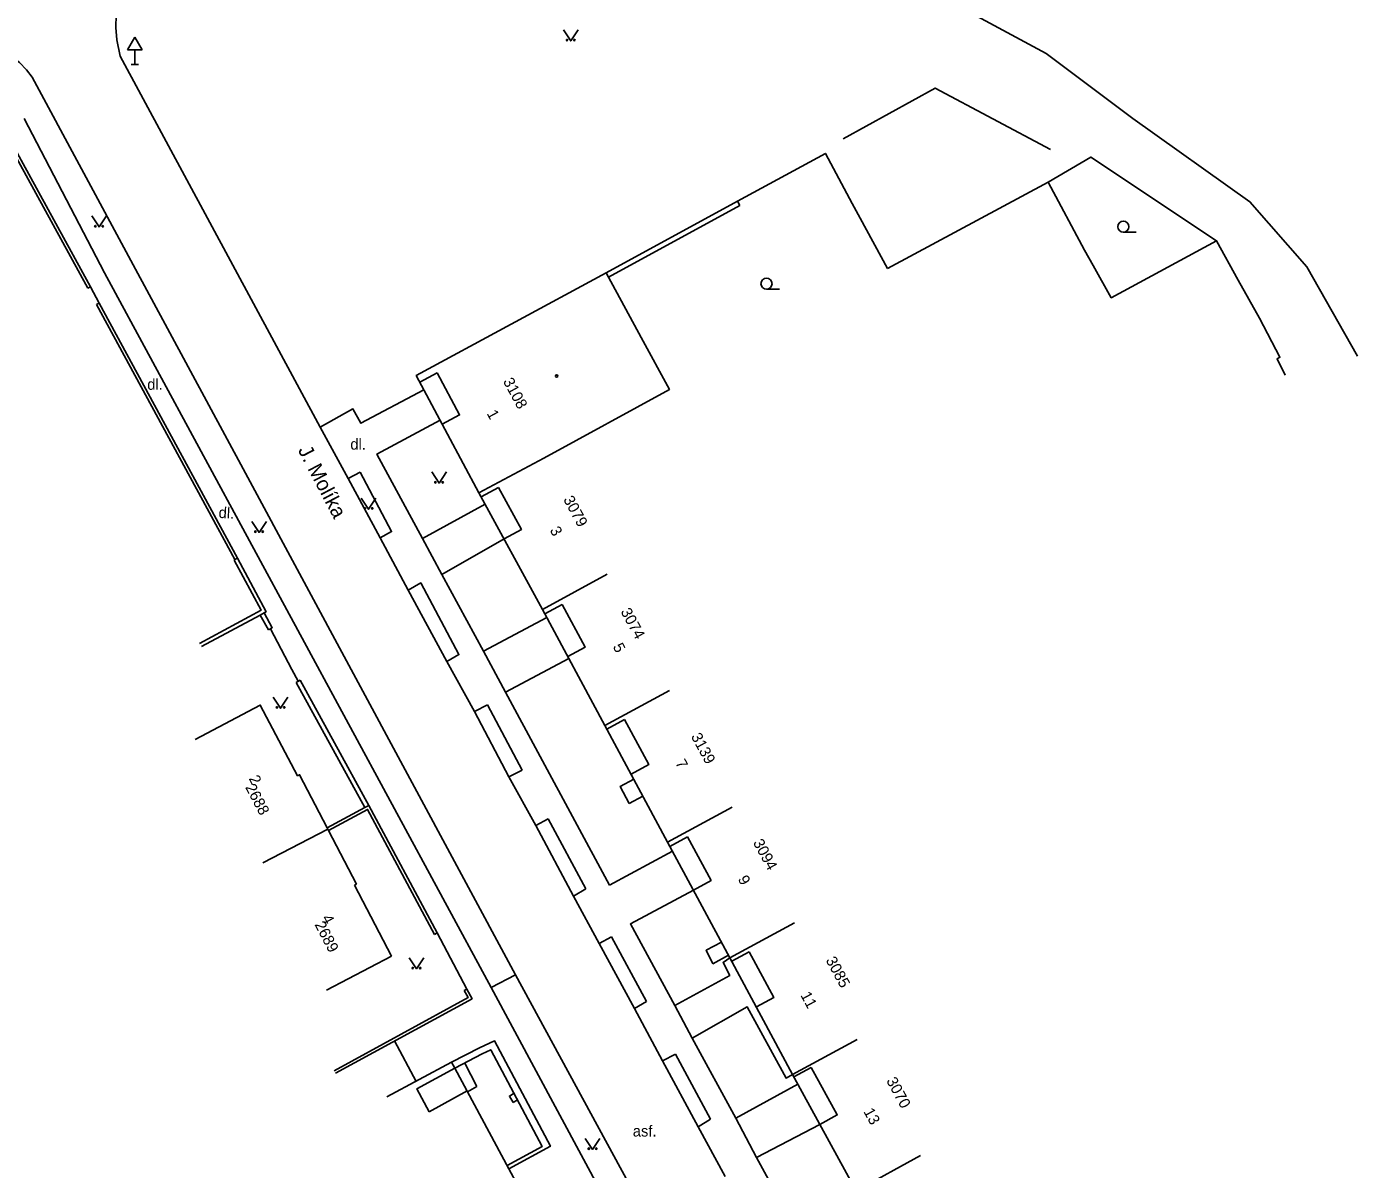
# Model space of a CAD drawing. Extents: x -584400 to -581602, y -1210894 to -1208793.
# Drawn here: x -582040.8 to -581950.2, y -1209283.8 to -1209206 of the extents above; entities that cross this region are included whole.
import ezdxf

# ---------------------------------------------------------------- set-up
doc = ezdxf.new("R2010")
doc.units = 0
for name, color, linetype in [('BUDOVY_MĚŘ', 7, 'Continuous'), ('NÁZVY_ULIC_TOK_SMĚR', 7, 'Continuous'), ('POMOC_POPIS', 7, 'Continuous'), ('ROZHRANÍ_PLOCH', 7, 'Continuous'), ('ZELEŇ', 7, 'Continuous'), ('ZN_BUDOV', 7, 'Continuous'), ('ZN_DOPLŇKOVÉ', 7, 'Continuous'), ('ZN_KULTUR', 7, 'Continuous'), ('Č_POPIS_EVID', 7, 'Continuous')]:
    doc.layers.add(name, color=color, linetype=linetype)

msp = doc.modelspace()

# ---------------------------------------------------------------- linework, layer by layer
at = {"layer": 'BUDOVY_MĚŘ'}
for points in [[(-582009.97, -1209237.75), (-582014.23, -1209229.78), (-582001.32, -1209222.78)], [(-581998.94, -1209227.18), (-582001.16, -1209223.08), (-582001.32, -1209222.78)], [(-582005.56, -1209235.39), (-581997.01, -1209230.72), (-581998.94, -1209227.18)], [(-582005.56, -1209235.39), (-582009.97, -1209237.75)], [(-582005.64, -1209245.69), (-582009.97, -1209237.75)], [(-582001.25, -1209243.3), (-582005.64, -1209245.69)], [(-582001.41, -1209253.58), (-582005.64, -1209245.69)], [(-581997, -1209251.21), (-582001.41, -1209253.58)], [(-582029.27, -1209254.53), (-582024.85, -1209252.2), (-582022.31, -1209257.01), (-582022.17, -1209256.94), (-582020.3, -1209260.55), (-582020.25, -1209260.64)], [(-581997.13, -1209261.52), (-582001.41, -1209253.58)], [(-581992.73, -1209259.15), (-581997.13, -1209261.52)], [(-582024.68, -1209262.94), (-582020.25, -1209260.64)], [(-582020.25, -1209260.64), (-582020.2, -1209260.73), (-582018.31, -1209264.38)], [(-581992.89, -1209269.39), (-581997.13, -1209261.52)], [(-582018.44, -1209264.45), (-582018.31, -1209264.38)], [(-582018.44, -1209264.45), (-582015.92, -1209269.28)], [(-581988.49, -1209267.01), (-581992.89, -1209269.39)], [(-582020.35, -1209271.59), (-582015.92, -1209269.28)], [(-581988.62, -1209277.32), (-581992.89, -1209269.39)], [(-581984.22, -1209274.96), (-581988.62, -1209277.32)], [(-582016.23, -1209278.86), (-582011.83, -1209276.5), (-582011.62, -1209276.89), (-582007.94, -1209283.75), (-582006.71, -1209286.02), (-582006.59, -1209286.24), (-582006.15, -1209287.07)], [(-581984.21, -1209285.19), (-581984.3, -1209285.24), (-581988.62, -1209277.32)], [(-581979.91, -1209282.85), (-581984.21, -1209285.19)]]:
    msp.add_lwpolyline(points, dxfattribs=at)
at = {"layer": 'ROZHRANÍ_PLOCH'}
for points in [[(-582031.2, -1209198.7), (-582031.85, -1209199.25), (-582032.44, -1209199.86), (-582032.97, -1209200.52), (-582033.43, -1209201.23), (-582033.83, -1209201.98), (-582034.15, -1209202.76), (-582034.4, -1209203.57), (-582034.57, -1209204.4), (-582034.66, -1209205.24), (-582034.67, -1209206.09), (-582034.61, -1209206.94), (-582034.39, -1209208.05), (-582020.77, -1209233.29)], [(-582042.34, -1209207.71), (-582041.77, -1209208.07), (-582041.24, -1209208.49), (-582040.76, -1209208.98), (-582040.37, -1209209.48)], [(-582033.65, -1209221.96), (-582040.37, -1209209.48)], [(-582009.14, -1209271.4), (-582035.46, -1209222.79), (-582040.92, -1209212.3)], [(-582033.65, -1209221.96), (-582025.85, -1209236.41), (-582007.47, -1209270.56)], [(-582012.82, -1209229.59), (-582014, -1209230.22)], [(-582012.82, -1209229.59), (-582011.29, -1209232.46), (-582012.47, -1209233.08)], [(-582020.77, -1209233.29), (-582018.55, -1209232.05), (-582018, -1209233.02), (-582013.72, -1209230.74)], [(-582020.77, -1209233.29), (-582018.86, -1209236.79)], [(-582012.61, -1209232.82), (-582016.91, -1209235.12), (-582013.81, -1209240.86)], [(-582018.06, -1209236.36), (-582018.86, -1209236.79)], [(-582018.86, -1209236.79), (-582016.7, -1209240.82)], [(-582018.06, -1209236.36), (-582015.91, -1209240.39), (-582016.7, -1209240.82)], [(-582008.63, -1209237.4), (-582009.81, -1209238.04)], [(-582008.63, -1209237.4), (-582007.08, -1209240.25), (-582008.26, -1209240.89)], [(-582009.54, -1209238.54), (-582013.81, -1209240.86)], [(-582016.7, -1209240.82), (-582014.78, -1209244.38)], [(-582013.81, -1209240.86), (-582012.5, -1209243.31)], [(-582008.26, -1209240.89), (-582012.5, -1209243.31)], [(-582012.5, -1209243.31), (-582009.66, -1209248.54)], [(-582014.78, -1209244.38), (-582013.93, -1209243.89), (-582011.33, -1209248.76), (-582012.16, -1209249.24)], [(-582014.78, -1209244.38), (-582012.16, -1209249.24)], [(-582004.31, -1209245.35), (-582005.49, -1209245.98)], [(-582004.31, -1209245.35), (-582002.75, -1209248.26), (-582003.92, -1209248.89)], [(-582005.36, -1209246.23), (-582009.66, -1209248.54)], [(-582009.66, -1209248.54), (-582008.16, -1209251.33)], [(-582012.16, -1209249.24), (-582010.28, -1209252.64)], [(-582003.86, -1209249.02), (-582008.16, -1209251.33)], [(-582008.16, -1209251.33), (-582001.09, -1209264.44)], [(-582009.39, -1209252.17), (-582010.28, -1209252.64)], [(-582009.39, -1209252.17), (-582007.03, -1209256.63)], [(-582010.28, -1209252.64), (-582007.94, -1209257.07)], [(-582000.07, -1209253.18), (-582001.27, -1209253.83)], [(-582000.07, -1209253.18), (-581998.41, -1209256.25), (-581999.62, -1209256.9)], [(-582007.94, -1209257.07), (-582007.03, -1209256.63)], [(-582007.94, -1209257.07), (-582006.1, -1209260.4)], [(-581999.43, -1209257.24), (-582000.35, -1209257.73), (-581999.75, -1209258.89)], [(-581998.81, -1209258.39), (-581999.75, -1209258.89)], [(-582005.25, -1209259.94), (-582006.1, -1209260.4)], [(-582006.1, -1209260.4), (-582003.54, -1209265.19)], [(-582005.25, -1209259.94), (-582002.69, -1209264.7)], [(-581995.77, -1209261.16), (-581996.98, -1209261.81)], [(-581995.77, -1209261.16), (-581994.17, -1209264.13), (-581995.37, -1209264.78)], [(-581996.8, -1209262.13), (-582001.09, -1209264.44)], [(-582003.54, -1209265.19), (-582002.69, -1209264.7)], [(-582003.54, -1209265.19), (-582001.78, -1209268.42)], [(-581995.37, -1209264.78), (-581999.66, -1209267.09), (-581996.64, -1209272.64)], [(-582000.95, -1209267.97), (-582001.78, -1209268.42)], [(-582000.95, -1209267.97), (-581998.56, -1209272.37)], [(-582001.78, -1209268.42), (-581999.38, -1209272.85)], [(-581993.46, -1209268.32), (-581994.5, -1209268.88), (-581994.05, -1209269.79)], [(-581996.64, -1209272.64), (-581992.9, -1209270.59), (-581993.36, -1209269.71), (-581992.89, -1209269.39)], [(-581992.98, -1209269.21), (-581994.05, -1209269.79)], [(-581991.57, -1209268.98), (-581992.76, -1209269.62)], [(-581991.57, -1209268.98), (-581989.9, -1209272.09), (-581991.09, -1209272.73)], [(-582007.47, -1209270.56), (-582009.14, -1209271.4)], [(-582007.47, -1209270.56), (-581998.23, -1209287.57), (-581994.43, -1209294.69)], [(-582009.14, -1209271.4), (-581999.96, -1209288.48), (-581996.12, -1209295.61)], [(-581999.38, -1209272.85), (-581998.56, -1209272.37)], [(-581999.38, -1209272.85), (-581997.47, -1209276.41)], [(-581996.64, -1209272.64), (-581995.45, -1209274.86)], [(-581988.62, -1209277.32), (-581989.07, -1209277.57), (-581991.71, -1209272.73), (-581995.45, -1209274.86)], [(-581995.45, -1209274.86), (-581992.49, -1209280.3)], [(-581996.59, -1209275.94), (-581997.47, -1209276.41)], [(-581996.59, -1209275.94), (-581994.21, -1209280.37)], [(-582011.61, -1209276.91), (-582014.2, -1209278.31), (-582013.35, -1209279.87)], [(-582010.94, -1209276.55), (-582010.11, -1209278.15)], [(-581997.47, -1209276.41), (-581995.05, -1209280.9)], [(-581987.35, -1209276.86), (-581988.53, -1209277.5)], [(-581987.35, -1209276.86), (-581985.59, -1209280.08), (-581986.76, -1209280.73)], [(-582010.77, -1209278.45), (-582013.35, -1209279.87)], [(-582010.75, -1209278.5), (-582010.11, -1209278.15)], [(-582007.58, -1209278.61), (-582007.9, -1209278.8), (-582007.65, -1209279.23)], [(-581988.26, -1209277.99), (-581992.49, -1209280.3)], [(-582007.35, -1209279.05), (-582007.65, -1209279.23)], [(-581995.05, -1209280.9), (-581994.21, -1209280.37)], [(-581992.49, -1209280.3), (-581991.09, -1209282.97)], [(-581993.21, -1209284.26), (-581995.05, -1209280.9)], [(-581986.76, -1209280.73), (-581991.09, -1209282.97)], [(-581991.09, -1209282.97), (-581988.24, -1209288.17)]]:
    msp.add_lwpolyline(points, dxfattribs=at)
at = {"layer": 'ZELEŇ'}
for points in [[(-581984.93, -1209200.54), (-581971.36, -1209207.86), (-581965.48, -1209212.28)], [(-581965.48, -1209212.28), (-581957.5, -1209217.95), (-581953.63, -1209222.38), (-581950.19, -1209228.45)], [(-581971.24, -1209216.62), (-581968.33, -1209214.92), (-581959.77, -1209220.62)]]:
    msp.add_lwpolyline(points, dxfattribs=at)
at = {"layer": 'ZN_BUDOV'}
msp.add_circle((-582004.68, -1209229.81), 0.0875, dxfattribs=at)
at = {"layer": 'ZN_DOPLŇKOVÉ'}
for p, q in [((-582033.39, -1209206.754), (-582033.89, -1209207.62)), ((-582033.39, -1209206.754), (-582032.89, -1209207.62)), ((-582033.89, -1209207.62), (-582032.89, -1209207.62)), ((-582033.39, -1209208.62), (-582033.39, -1209207.62)), ((-582033.64, -1209208.62), (-582033.14, -1209208.62))]:
    msp.add_line(p, q, dxfattribs=at)
for points in [[(-581971.08, -1209214.39), (-581978.92, -1209210.22), (-581985.18, -1209213.67)], [(-582036.58, -1209223.83), (-582042.49, -1209213.06)], [(-582042.3, -1209212.98), (-582036.4, -1209223.74)], [(-581984.58, -1209218.08), (-581986.39, -1209214.67), (-581992.37, -1209217.91)], [(-581971.24, -1209216.62), (-581982.17, -1209222.5)], [(-581968.76, -1209221.25), (-581971.24, -1209216.62)], [(-582001.32, -1209222.78), (-581992.37, -1209217.91)], [(-581992.37, -1209217.91), (-581992.21, -1209218.21)], [(-581984.03, -1209219.08), (-581984.58, -1209218.08)], [(-581992.21, -1209218.21), (-582001.16, -1209223.08)], [(-581982.17, -1209222.5), (-581984.03, -1209219.08)], [(-581958.3, -1209223.3), (-581959.77, -1209220.62), (-581966.94, -1209224.48), (-581968.16, -1209222.29)], [(-581968.16, -1209222.29), (-581968.76, -1209221.25)], [(-581956.86, -1209225.88), (-581958.3, -1209223.3)], [(-582036.58, -1209223.83), (-582036.4, -1209223.74)], [(-582035.81, -1209224.85), (-582036.4, -1209223.74)], [(-582035.99, -1209224.94), (-582035.81, -1209224.85), (-582026.41, -1209242.21)], [(-582026.59, -1209242.3), (-582035.99, -1209224.94)], [(-581955.1, -1209229.76), (-581955.66, -1209228.64), (-581955.46, -1209228.53), (-581956.86, -1209225.88)], [(-582028.98, -1209248), (-582024.79, -1209245.75), (-582026.63, -1209242.33)], [(-582026.63, -1209242.33), (-582026.59, -1209242.3)], [(-582026.59, -1209242.3), (-582026.41, -1209242.21)], [(-582026.41, -1209242.21), (-582024.45, -1209245.85), (-582024.58, -1209245.92)], [(-582024.85, -1209246.07), (-582028.86, -1209248.22)], [(-582024.58, -1209245.92), (-582024.85, -1209246.07)], [(-582024.29, -1209247.08), (-582024.85, -1209246.07)], [(-582024.58, -1209245.92), (-582024.03, -1209246.94), (-582024.29, -1209247.08)], [(-582022.7, -1209249.77), (-582024.16, -1209247.01)], [(-582022.27, -1209250.57), (-582022.7, -1209249.77)], [(-582022.14, -1209250.5), (-582022.4, -1209250.65)], [(-582017.73, -1209259.17), (-582022.4, -1209250.65)], [(-582022.14, -1209250.5), (-582017.46, -1209259.03)], [(-582020.3, -1209260.55), (-582017.73, -1209259.17)], [(-582013, -1209267.8), (-582017.55, -1209259.3), (-582020.2, -1209260.73)], [(-582017.73, -1209259.17), (-582017.46, -1209259.03), (-582012.82, -1209267.7), (-582013, -1209267.8)], [(-582010.8, -1209271.52), (-582012.82, -1209267.7)], [(-582019.83, -1209277.07), (-582010.71, -1209272.1), (-582010.97, -1209271.61)], [(-582010.8, -1209271.52), (-582010.44, -1209272.18), (-582019.74, -1209277.24)], [(-582010.8, -1209271.52), (-582010.97, -1209271.61)], [(-582014.24, -1209277.8), (-582015.71, -1209275.05)], [(-582011.83, -1209276.5), (-582009.93, -1209275.51), (-582008.91, -1209275.05), (-582005.1, -1209282.21), (-582007.94, -1209283.75)], [(-582011.62, -1209276.89), (-582009.74, -1209275.92), (-582009.16, -1209275.65), (-582005.66, -1209282.22), (-582008.05, -1209283.52)]]:
    msp.add_lwpolyline(points, dxfattribs=at)
at = {"layer": 'ZN_KULTUR'}
for p, q in [((-581966.12, -1209220.025), (-581965.245, -1209220.025)), ((-581990.4, -1209223.905), (-581989.525, -1209223.905))]:
    msp.add_line(p, q, dxfattribs=at)
for points in [[(-582004.22, -1209206.26), (-582003.72, -1209207.01), (-582003.22, -1209206.26)], [(-582036.32, -1209218.92), (-582035.82, -1209219.67), (-582035.32, -1209218.92)], [(-582013.18, -1209236.34), (-582012.68, -1209237.09), (-582012.18, -1209236.34)], [(-582017.98, -1209238.12), (-582017.48, -1209238.87), (-582016.98, -1209238.12)], [(-582025.43, -1209239.7), (-582024.93, -1209240.45), (-582024.43, -1209239.7)], [(-582023.97, -1209251.66), (-582023.47, -1209252.41), (-582022.97, -1209251.66)], [(-582014.72, -1209269.39), (-582014.22, -1209270.14), (-582013.72, -1209269.39)], [(-582002.74, -1209281.68), (-582002.24, -1209282.43), (-582001.74, -1209281.68)]]:
    msp.add_lwpolyline(points, dxfattribs=at)
for centre, radius in [((-582003.97, -1209206.96), 0.05), ((-582003.47, -1209206.96), 0.05), ((-582036.07, -1209219.62), 0.05), ((-582035.57, -1209219.62), 0.05), ((-581966.12, -1209219.65), 0.375), ((-581990.4, -1209223.53), 0.375), ((-582012.93, -1209237.04), 0.05), ((-582012.43, -1209237.04), 0.05), ((-582017.73, -1209238.82), 0.05), ((-582017.23, -1209238.82), 0.05), ((-582025.18, -1209240.4), 0.05), ((-582024.68, -1209240.4), 0.05), ((-582023.72, -1209252.36), 0.05), ((-582023.22, -1209252.36), 0.05), ((-582014.47, -1209270.09), 0.05), ((-582013.97, -1209270.09), 0.05), ((-582002.49, -1209282.38), 0.05), ((-582001.99, -1209282.38), 0.05)]:
    msp.add_circle(centre, radius, dxfattribs=at)

# ---------------------------------------------------------------- texts
at = {"layer": 'NÁZVY_ULIC_TOK_SMĚR'}
msp.add_text('J. Molíka', height=1, rotation=297.71775, dxfattribs=at).set_placement((-582022.31, -1209234.85))
at = {"layer": 'POMOC_POPIS'}
for p in [(-582032.54, -1209230.75), (-582018.72, -1209234.82)]:
    msp.add_text('dl.', height=0.75, dxfattribs=at).set_placement(p)
for s, rotation, p in [('dl.', 356.69195, (-582027.7, -1209239.46)), ('asf.', 0.00017, (-581999.5, -1209281.55))]:
    msp.add_text(s, height=0.75, rotation=rotation, dxfattribs=at).set_placement(p)
at = {"layer": 'Č_POPIS_EVID'}
for s, rotation, p in [('3108', 298.51055, (-582008.35, -1209230.17)), ('1', 298.14787, (-582009.46, -1209232.35)), ('3079', 298.51055, (-582004.25, -1209238.2)), ('3', 298.571, (-582005.17, -1209240.29)), ('3074', 298.51055, (-582000.35, -1209245.83)), ('5', 298.24487, (-582000.88, -1209248.22)), ('3139', 298.51055, (-581995.56, -1209254.33)), ('7', 298.29002, (-581996.63, -1209256.13)), ('2', 297.86494, (-582025.65, -1209257.2)), ('2688', 297.81739, (-582025.89, -1209257.79)), ('3094', 298.51055, (-581991.34, -1209261.55)), ('9', 298.35373, (-581992.37, -1209264.03)), ('2689', 297.5524, (-582021.17, -1209267.13)), ('4', 297.5524, (-582020.69, -1209266.68)), ('3085', 298.51055, (-581986.39, -1209269.55)), ('11', 298.25771, (-581988.11, -1209271.93)), ('3070', 298.51055, (-581982.27, -1209277.75)), ('13', 298.62772, (-581983.82, -1209279.85))]:
    msp.add_text(s, height=0.75, rotation=rotation, dxfattribs=at).set_placement(p)

doc.saveas('drawing.dxf')
